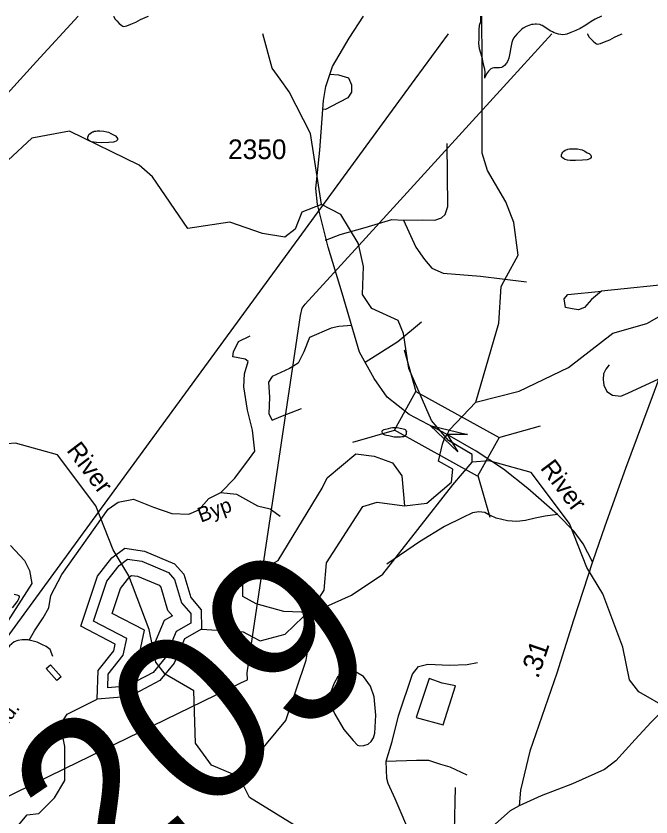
# Model space of a CAD drawing. Extents: x 2169602 to 2449496, y 721995 to 810662.
# Drawn here: x 2437380 to 2441422, y 805565 to 810662 of the extents above; entities that cross this region are included whole.
import ezdxf

# ---------------------------------------------------------------- set-up
doc = ezdxf.new("R2010")
doc.units = 0
doc.layers.add('Default', color=7, linetype='Continuous')

msp = doc.modelspace()

# ---------------------------------------------------------------- linework, layer by layer
at = {"layer": 'Default'}
for p, q in [((2437510.9, 810371.9), (2437775.7, 810661.8)), ((2440526.8, 810259.1), (2440791.5, 810549)), ((2436545.7, 809315.2), (2437510.9, 810371.9)), ((2439561.6, 809202.4), (2440526.8, 810259.1)), ((2440473.7, 808989.9), (2440630.4, 808970.3)), ((2439849.7, 808538), (2439926, 808272.8)), ((2440454.2, 807979), (2440719.4, 808055.2)), ((2439524, 807949.5), (2439789.3, 808025.8)), ((2440320.6, 807737.5), (2440396.8, 807472.3)), ((2438886.2, 806712.2), (2439006.5, 807520.4)), ((2439006.5, 807520.4), (2439060.7, 807479.7)), ((2436693.4, 805387.4), (2437690.8, 805873.5)), ((2440171.8, 805477), (2440177.4, 805752.9))]:
    msp.add_line(p, q, dxfattribs=at)
for points in [[(2438000.4, 810661.8), (2438001.2, 810660.5), (2438010.8, 810642.8), (2438021.3, 810630.7), (2438037.3, 810614.9), (2438053.3, 810601.1), (2438059.4, 810596.9), (2438065.4, 810595.2), (2438075.2, 810597.4), (2438085.3, 810599.1), (2438111.1, 810609.4), (2438143.3, 810623.6), (2438173.2, 810639.8)], [(2438173.2, 810639.8), (2438217.1, 810658.3), (2438223, 810661.8)], [(2440123.5, 807998.5), (2439883.1, 808126.6), (2439742.9, 808237.6), (2439659.2, 808354.9), (2439567.1, 808522.4), (2439455.1, 808899.4), (2439367.2, 809190.5), (2439298.2, 809462.7), (2439288.8, 809565.3), (2439313.9, 809808.3), (2439336.9, 810124.5), (2439351.6, 810212.5), (2439395.5, 810340.2), (2439501.2, 810520.3), (2439591.6, 810661.8)], [(2440336.1, 810661.8), (2440336.5, 810648.8), (2440336.3, 810624.9), (2440328.5, 810601), (2440326.7, 810574.8), (2440326.7, 810546.8), (2440325.2, 810516.7), (2440323.2, 810487), (2440327.5, 810454.7), (2440345.8, 810400.8), (2440349.9, 810377.1), (2440356.4, 810346.9), (2440362.6, 810325.2), (2440364.4, 810303.1), (2440362.6, 810277), (2440362.6, 810267.2)], [(2440346.3, 810371.9), (2440346.1, 810661.8)], [(2441107.2, 810661.8), (2441065.9, 810641.7), (2441041.9, 810627.9), (2441006.4, 810603.2), (2440972, 810583.2), (2440944.5, 810569.1), (2440912.3, 810557), (2440886.9, 810546.6), (2440874.6, 810544.4), (2440860.6, 810542.5), (2440848.5, 810544.3), (2440832.8, 810546.3), (2440820.7, 810550.1), (2440806.5, 810554.3), (2440794.4, 810560.2), (2440780.3, 810568), (2440752.2, 810585.7), (2440730.2, 810601.5), (2440722, 810603.6), (2440714.2, 810607.6), (2440694.1, 810609.4), (2440684.3, 810609.3), (2440672.2, 810607.1), (2440660.3, 810607.2), (2440650.3, 810603.1), (2440626.3, 810594.9), (2440608.4, 810584.6), (2440598.2, 810576.8), (2440588.9, 810566.5), (2440568.4, 810546.4), (2440556.8, 810534.4), (2440546.7, 810520.5), (2440541, 810506.4), (2440535.2, 810492.3), (2440531.1, 810472.2), (2440529.5, 810462.3), (2440523.9, 810426.2), (2440517.6, 810394.3), (2440510, 810376), (2440502.2, 810362.2), (2440488.5, 810346), (2440478, 810337.8), (2440470.2, 810333.7), (2440457.9, 810332), (2440444.4, 810331.5), (2440422.2, 810331.6), (2440412.2, 810329.5), (2440402.1, 810325.4), (2440394.3, 810317.2), (2440386.6, 810311.5), (2440374.7, 810293), (2440362.6, 810267.2)], [(2442431.3, 810661.8), (2442188.3, 810109.9), (2441873.3, 809351.7), (2441743.6, 809041.8), (2441550, 808568.5), (2441441.2, 808273.2), (2441260.2, 807783.1), (2441128.3, 807416.6), (2441048.8, 807188.4)], [(2437183.3, 806519.1), (2437964.8, 807586.5), (2439921, 810259.1), (2440133.2, 810549)], [(2439060.6, 810259.1), (2439009.6, 810329.3), (2438950.7, 810549)], [(2441016.3, 810549), (2441017, 810547.7), (2441026.6, 810529.9), (2441037.1, 810517.8), (2441053.1, 810502), (2441069.1, 810488.3), (2441075.2, 810484.1), (2441081.2, 810482.4), (2441091, 810484.6), (2441101.1, 810486.3), (2441126.9, 810496.6), (2441159.1, 810510.8), (2441189.1, 810527)], [(2441189.1, 810527), (2441232.9, 810545.5), (2441238.9, 810549)], [(2440503.1, 809004.4), (2440575.6, 809141.1), (2440549.8, 809348.3), (2440498.7, 809480.5), (2440380.6, 809679.7), (2440346.8, 809788.7), (2440346.3, 810371.9)], [(2439379.1, 810292.6), (2439432.3, 810287.5), (2439496.4, 810269.2), (2439514.7, 810223.4), (2439514.7, 810177.6), (2439491.8, 810141), (2439386.5, 810086.1), (2439349.9, 810067.8), (2439332.9, 810069.2)], [(2439323.5, 809463.4), (2439253.6, 809914.2), (2439118.6, 810179.4), (2439060.6, 810259.1)], [(2439323.5, 809463.4), (2439198.6, 809413.4), (2439157.6, 809306.1), (2439091.6, 809254.9), (2438949.7, 809277.5), (2438741.5, 809350.7), (2438474.6, 809310.2), (2438247.6, 809639.6), (2438163.5, 809713.5), (2437720.6, 809929.2), (2437479.7, 809885), (2437330.6, 809743.7), (2437222.5, 809683.6), (2436989.6, 809714.6), (2436693.4, 809701.2)], [(2437914, 809930.5), (2437937.8, 809928.5), (2437958.1, 809924.7), (2437968, 809922.8), (2437984, 809914.7), (2438000.4, 809904.9), (2438012.5, 809899), (2438022.3, 809889), (2438026.4, 809883.1), (2438026.2, 809879.1), (2438024.8, 809873.2), (2438022.3, 809869.1), (2438016.6, 809865.1), (2438006.5, 809860.9), (2438000.8, 809859), (2437970.6, 809856.6), (2437926.3, 809854.4), (2437892.7, 809856.2), (2437874.3, 809858.2), (2437860.5, 809861.9), (2437854.6, 809864), (2437848.4, 809867.8), (2437840.4, 809873.9), (2437836.3, 809877.7), (2437836.5, 809883.8), (2437836.1, 809892), (2437840.4, 809901.9), (2437844.3, 809907.7), (2437852.1, 809913.9), (2437859.9, 809920), (2437866.3, 809923.9), (2437872, 809925.9), (2437875.9, 809928.2), (2437888, 809929.9), (2437896.2, 809930.4), (2437914, 809930.5)], [(2439846.1, 809362.1), (2439968.7, 809364.8), (2440046.2, 809361.8), (2440088.8, 809378.2), (2440111.8, 809397.9), (2440128.2, 809450.4), (2440124.9, 809850.9)], [(2440929.9, 809817.7), (2440953.7, 809815.7), (2440974, 809811.8), (2440983.8, 809809.9), (2440999.8, 809801.8), (2441016.2, 809792), (2441028.3, 809786.2), (2441038.1, 809776.2), (2441042.2, 809770.3), (2441042, 809766.3), (2441040.6, 809760.4), (2441038.1, 809756.3), (2441032.4, 809752.3), (2441022.3, 809748.1), (2441016.6, 809746.2), (2440986.5, 809743.8), (2440942.2, 809741.6), (2440908.5, 809743.4), (2440890.1, 809745.4), (2440876.3, 809749.1), (2440870.4, 809751.2), (2440864.2, 809755), (2440856.3, 809761), (2440852.2, 809764.9), (2440852.4, 809771), (2440851.9, 809779.1), (2440856.3, 809789), (2440860.1, 809794.9), (2440867.9, 809801.1), (2440875.7, 809807.2), (2440882.1, 809811.1), (2440887.8, 809813.1), (2440891.7, 809815.3), (2440903.8, 809817.1), (2440912, 809817.5), (2440929.9, 809817.7)], [(2439561.6, 809202.4), (2439558.5, 809215.8), (2439448.6, 809398.5), (2439323.5, 809463.4)], [(2439350.3, 809235.7), (2439443.3, 809270.6), (2439603.5, 809316.3), (2439772.8, 809366.7), (2439846.1, 809362.1)], [(2439846.1, 809362.1), (2439925.6, 809190), (2439980.5, 809112.2), (2440026.2, 809057.3), (2440099.5, 809025.2), (2440337.5, 809006.9), (2440473.7, 808989.9)], [(2439006.5, 807520.4), (2439190.6, 808757.1), (2439201.6, 808802.9), (2439220.1, 808828.5), (2439561.6, 809202.4)], [(2440284.6, 807823.2), (2440284.6, 807872.5), (2440133.6, 807960.8), (2440024.6, 808087.7), (2439880.6, 808418.7), (2439845.5, 808642.4), (2439811.5, 808725.2), (2439644.6, 808800.8), (2439585.5, 808890.5), (2439592.5, 809067.5), (2439561.6, 809202.4)], [(2440307.6, 808205.1), (2440581.8, 808274.9), (2440897.8, 808425.9), (2441178.7, 808643.2), (2441394.6, 808704.4), (2441793.6, 808932.4), (2441909.7, 809031.7), (2441992.7, 809043.1)], [(2440307.6, 808205.1), (2440453.6, 808707.2), (2440468.8, 808939.9), (2440503.1, 809004.4)], [(2441711.2, 808962.5), (2441601.8, 808962.5), (2441107.5, 808912.1)], [(2441107.5, 808912.1), (2441043.4, 808857.2), (2440997.7, 808806.8), (2440961, 808793.1), (2440919.9, 808797.7), (2440878.7, 808806.8), (2440869.5, 808861.8), (2440892.4, 808889.2), (2441107.5, 808912.1)], [(2439516.6, 808692.4), (2439435.2, 808686.5), (2439386.4, 808676.3), (2439249.1, 808616.8), (2439212.5, 808525.2), (2439175.9, 808452), (2439121, 808419.9), (2439011, 808368.5), (2438988.1, 808332.4), (2438992.8, 808236.8), (2438988.3, 808131.5), (2439011.2, 808090.3), (2439066.1, 808113.2), (2439197.7, 808165.2)], [(2439601.4, 808460.1), (2439810.4, 808591.6), (2439961.5, 808715.2)], [(2438684.6, 807629.9), (2438772.3, 807721.5), (2438865.8, 807846.3), (2438900.9, 807893.1), (2438885.3, 808025.7), (2438854.1, 808154.4), (2438830.7, 808302.6), (2438834.6, 808384.5), (2438858, 808462.5), (2438838.5, 808478.1), (2438760.6, 808493.7), (2438764.5, 808524.9), (2438795.6, 808591.2), (2438869.7, 808626.3)], [(2441156.3, 808441.4), (2441135, 808414.9), (2441119.7, 808384.4), (2441117.7, 808348.8), (2441122.8, 808312.2), (2441141.1, 808272.5), (2441177.6, 808249.1), (2441230.5, 808244), (2441274.2, 808262.4), (2441471, 808354)], [(2439853.6, 807545.2), (2439994.7, 807562), (2440152.8, 807696.5), (2440160.8, 807778.4), (2440068.7, 807829.4), (2440094.9, 807936.9), (2440106.6, 807973.6), (2440123.5, 807998.5), (2440140.3, 808029.3), (2440307.6, 808205.1)], [(2439786.8, 807982.1), (2439770.8, 807986.1), (2439752.7, 807989.6), (2439738.6, 807991.7), (2439730.8, 807995.7), (2439724.6, 807997.5), (2439718.7, 807999.6), (2439714.6, 808003.5), (2439712.8, 808007.4), (2439710.7, 808015.4), (2439710.5, 808021.5), (2439714.4, 808027.4), (2439718.5, 808029.6), (2439724.4, 808031.6), (2439750.5, 808037.8), (2439766.1, 808041.9), (2439776.1, 808043.7), (2439788, 808043.9), (2439798.3, 808044), (2439806.5, 808044), (2439816.3, 808042.1), (2439826.1, 808040.2), (2439836.6, 808036.2), (2439852.6, 808032.5), (2439856.5, 808030.3), (2439860.4, 808026.5), (2439862.2, 808022.6), (2439864.7, 808018.6), (2439864.5, 808012.5), (2439864.3, 808006.4), (2439862.6, 807998.6), (2439859, 807994.3), (2439854.4, 807988.4), (2439846.7, 807984.4), (2439836.4, 807984.3), (2439826.8, 807982.1), (2439816.5, 807982.4), (2439786.8, 807982.1)], [(2441048.8, 807188.4), (2440991.2, 807303.6), (2440932.6, 807381), (2440825.9, 807489.9), (2440637.6, 807655.4), (2440482.7, 807778.9), (2440310, 807892), (2440123.5, 807998.5)], [(2438799.7, 805821.7), (2438623.7, 805894.2), (2438522.6, 806034.1), (2438512.8, 806368.9), (2438328.7, 806474.4), (2438269.8, 806550.9), (2438226.7, 806758.5), (2438098.8, 807098.9), (2437997.7, 807265.1), (2437887.8, 807546.2), (2437643.8, 807869.3), (2437376.8, 807943.7), (2437268.7, 807936.1)], [(2439327.7, 807657.7), (2439360.7, 807722.6), (2439543.8, 807876.4), (2439659.6, 807860.8), (2439776.7, 807819.1), (2439835.8, 807735.8), (2439853.6, 807545.2)], [(2441815.5, 805708.9), (2441639.6, 805781.4), (2441538.5, 805921.3), (2441528.6, 806256), (2441344.5, 806361.5), (2441285.6, 806438.1), (2441242.6, 806645.7), (2441114.6, 806986.1), (2441013.5, 807152.3), (2440903.6, 807433.3), (2440659.6, 807756.5), (2440392.6, 807830.9), (2440284.6, 807823.2)], [(2438886.2, 806712.2), (2438934.5, 806686.4), (2439092.6, 806729.1), (2439208.7, 806838.3), (2439515.6, 806976.3), (2439714.5, 807110), (2440160.5, 807678.2), (2440284.6, 807823.2)], [(2437464.5, 806690.6), (2437497.3, 806750.4), (2437552.3, 806832.9), (2437589.3, 806896.7), (2437601, 806974.7), (2437671.2, 807107.3), (2437967.4, 807524.6), (2438029.8, 807567.5), (2438127.2, 807587), (2438255.8, 807536.3), (2438372.7, 807497.3), (2438479.9, 807491.4), (2438544.2, 807520.7), (2438606.6, 807590.9), (2438684.6, 807629.9)], [(2438684.6, 807629.9), (2438784, 807620.1), (2438916.5, 807546), (2438998.3, 807526.5), (2439006.5, 807520.4)], [(2439250.8, 806865.5), (2439083.7, 806872.2), (2438908.7, 806921.7), (2438824.7, 806969.3), (2438823.6, 807044.8), (2438873.7, 807102.8), (2439047.8, 807197.6), (2439327.7, 807657.7)], [(2439250.8, 806865.5), (2439340.8, 807008), (2439356.8, 807181.5), (2439586.7, 807540.8), (2439678.7, 807568.5), (2439853.6, 807545.2)], [(2440825.9, 807489.9), (2440749.3, 807480.3), (2440685, 807465.7), (2440622.7, 807452.9), (2440568.6, 807446.1), (2440508.7, 807449.3), (2440437.1, 807466.7), (2440399.4, 807483.5), (2440389.5, 807487.7), (2440363.8, 807502.2), (2440325.9, 807507), (2440285.8, 807499.8), (2440223.2, 807471.1), (2440108, 807413.5), (2439948.1, 807316.8), (2439741.2, 807173.1)], [(2437344.1, 807293.5), (2437434.5, 807196.5), (2437465.9, 807133.6), (2437479.6, 807051), (2437291.1, 806756.3), (2437242, 806667.9), (2437168.4, 806526.2)], [(2437898.6, 807098), (2437989.6, 807214.2), (2438072.7, 807274.8), (2438197.5, 807255.9), (2438389.5, 807176.5), (2438448.5, 807109.7), (2438491.6, 806961.2), (2438558.6, 806884.4), (2438559.5, 806759.7)], [(2437957.3, 807066.5), (2438035.7, 807166.6), (2438089.5, 807205.9), (2438179.8, 807192.2), (2438350.4, 807121.7), (2438389.6, 807077.3), (2438432.6, 806929), (2438493.2, 806859.6), (2438493.6, 806798.1)], [(2441048.8, 807188.4), (2440928.5, 806817.7), (2440821.7, 806480.5), (2440651.2, 805984.2), (2440590.5, 805737), (2440583.7, 805636.5)], [(2437895.5, 806314.1), (2437902.5, 806497.6), (2438001.5, 806623.5), (2438010.5, 806666), (2437792.6, 806778.7), (2437898.6, 807098)], [(2437963.9, 806386.1), (2437967.2, 806473.8), (2438062.5, 806594.9), (2438085.1, 806701.3), (2437872.5, 806811.2), (2437957.3, 807066.5)], [(2438045.3, 807019.2), (2438104.7, 807095.1), (2438114.8, 807102.5), (2438153.2, 807096.7), (2438291.7, 807039.4), (2438301.2, 807028.7), (2438344.1, 806880.7), (2438375.4, 806844.9)], [(2438152.4, 806544.2), (2438197, 806754.3), (2437992.4, 806860), (2438045.3, 807019.2)], [(2437395, 806974), (2437399.1, 806968.1), (2437398.9, 806962), (2437396.8, 806957.8), (2437396.6, 806954.2), (2437393.1, 806947.8), (2437391.3, 806942), (2437385.3, 806934), (2437355.6, 806895.9)], [(2437368.9, 806984), (2437384.9, 806979.9), (2437395, 806974)], [(2445100.1, 807006.9), (2444451.1, 806980), (2443808.1, 806953.8), (2443187.6, 806931.8), (2442540.4, 806906.7), (2442368.8, 806901.5), (2442291.4, 806886.8), (2442187.8, 806838.6), (2441919.4, 806607.2), (2441578.8, 806322.4), (2441423.9, 806168.5), (2441321.9, 806058.5), (2441197.4, 805922.4), (2441125.2, 805866.9), (2440921.7, 805776.8), (2440722.8, 805699.4), (2440583.7, 805636.5)], [(2439302.9, 806821.2), (2439309, 806807.3), (2439313.1, 806789.2), (2439319.1, 806781), (2439327.1, 806773.3), (2439333.2, 806769.1), (2439341.2, 806765.5), (2439347.1, 806763.4), (2439357.6, 806759.4), (2439363.6, 806759.3), (2439369.5, 806759.6), (2439377.1, 806759.6), (2439381.2, 806763.5), (2439385.3, 806765.7), (2439387.3, 806769.5), (2439393.1, 806789.7), (2439394.7, 806801.6), (2439400.9, 806815.7), (2439401.1, 806821.8), (2439400.9, 806827.9), (2439398.8, 806833.9), (2439397, 806837.8), (2439394.5, 806841.8), (2439390.6, 806845.7), (2439372.8, 806853.6), (2439366.6, 806857.4), (2439362.7, 806861.6), (2439358.4, 806871.6), (2439350.4, 806885.4), (2439344.3, 806897.2), (2439338.5, 806903.4), (2439332.4, 806909.2), (2439324, 806913.3), (2439316.4, 806915.3), (2439310.2, 806915), (2439302.4, 806910.9), (2439290.6, 806903), (2439282.4, 806894.9), (2439280.5, 806889), (2439280.3, 806883), (2439280.7, 806872.8), (2439284.6, 806862.9), (2439302.9, 806821.2)], [(2438799.7, 805821.7), (2439096.8, 806179.7), (2439227.6, 806564.2), (2439259.8, 806766.9), (2439250.8, 806865.5)], [(2438375.4, 806844.9), (2438322.5, 806815.4), (2438243.9, 806629.7), (2438189.1, 806563.6), (2438152.4, 806544.2)], [(2438559.5, 806759.7), (2438451.6, 806699.6), (2438385.6, 806543.5), (2438294.5, 806433.8), (2438103.6, 806332.7), (2437895.5, 806314.1)], [(2438493.6, 806798.1), (2438400, 806745.9), (2438328.9, 806578), (2438252.3, 806485.7), (2438084.6, 806396.9), (2437963.9, 806386.1)], [(2438559.5, 806759.7), (2438825.6, 806744.4), (2438886.2, 806712.2)], [(2437690.8, 805873.5), (2438810.7, 806419.3), (2438853, 806438.5), (2438852, 806482.5), (2438886.2, 806712.2)], [(2437464.5, 806690.6), (2437456.3, 806692), (2437418.4, 806692.7), (2437392.3, 806689.3), (2437368.1, 806679.8), (2437337.6, 806654.4), (2437255.3, 806544.1), (2437241, 806526.4), (2437226.8, 806518.7), (2437218.7, 806514.9), (2437202.8, 806515.2), (2437185.9, 806519.8), (2437168.4, 806526.2)], [(2437615.1, 806587.3), (2437597.5, 806630.5), (2437571.9, 806650.2), (2437544.4, 806663.9), (2437515, 806677.7), (2437464.5, 806690.6)], [(2437668.1, 806458.1), (2437640.2, 806433.9), (2437571.7, 806509.5), (2437600, 806533.7), (2437668.1, 806458.1)], [(2439736, 805919.7), (2439773.9, 806045), (2439815.7, 806208.3), (2439903, 806474.1), (2439941, 806523.5), (2440001.7, 806538.7), (2440138.3, 806531.1), (2440252.2, 806534.9), (2440318.6, 806548.2)], [(2439568.9, 806017.5), (2439594.5, 806019.4), (2439621.1, 806028.9), (2439640.6, 806045.5), (2439655.3, 806068.8), (2439663.3, 806098.7), (2439670.9, 806212.6), (2439659.5, 806330.4), (2439636.8, 806398.7), (2439591.2, 806459.5), (2439545.7, 806486.1), (2439481.1, 806486.1), (2439428, 806459.5), (2439405.2, 806417.7), (2439382.5, 806356.9), (2439382.5, 806281), (2439409, 806220.2), (2439466, 806121.5), (2439526.7, 806053.1), (2439553.3, 806022.7), (2439568.9, 806017.5)], [(2440093.5, 806417), (2440009.4, 806446.3), (2439927.4, 806197.9), (2440099.6, 806151.1), (2440177.5, 806399.4), (2440093.5, 806417)], [(2437690.8, 805873.5), (2437689.6, 806013.2), (2437663.6, 806154.8), (2437704.6, 806219.5), (2437895.5, 806314.1)], [(2439736, 805919.7), (2439929.6, 805927.2), (2440005.5, 805927.2), (2440081.4, 805900.7), (2440142.1, 805885.5), (2440250.7, 805834.2)], [(2439941, 805236.1), (2439942.9, 805285.4), (2439933.4, 805334.8), (2439899.3, 805432.3), (2439793.7, 805681.4), (2439748.5, 805779.5), (2439741, 805809.7), (2439736, 805919.7)], [(2436693.4, 804931.7), (2437080.6, 804943.2), (2437196.5, 805052.4), (2437310.5, 805410.9), (2437450.5, 805578.5), (2437525.6, 805586.8), (2437625.7, 805686.5), (2437691.5, 805796.7), (2437690.8, 805873.5)], [(2439552.6, 805294.6), (2439527.6, 805360.7), (2439176.7, 805499.1), (2438866.7, 805689.2), (2438799.7, 805821.7)], [(2440583.7, 805636.5), (2440526.1, 805604.1), (2440431.4, 805522.4), (2440131.1, 805241.8), (2440055.3, 805166.8)]]:
    msp.add_lwpolyline(points, dxfattribs=at)
for points in [[(2439926, 808272.8), (2440454.8, 807980.1), (2440318.1, 807733.1), (2439789.3, 808025.8)], [(2440192.8, 807888.6), (2440016.6, 808057.1), (2440253.4, 807999.3), (2440123.5, 807998.5)]]:
    msp.add_lwpolyline(points, close=True, dxfattribs=at)

# ---------------------------------------------------------------- texts
msp.add_text('2350', height=125, dxfattribs=at).set_placement((2438729.7, 809751.5))
for s, height, rotation, p in [('River', 114.83, 307.0556, (2437697.2, 807897.6)), ('River', 114.83, 307.0556, (2440713, 807784.7)), ('Byp', 95, 20.0336, (2438556.4, 807437.8)), ('209', 1066.27, 40, (2437930.8, 805023.4)), ('.31', 125, 71.0352, (2440702.7, 806441.3)), ('Rd.', 95, 53.7888, (2437292.1, 806100.7))]:
    msp.add_text(s, height=height, rotation=rotation, dxfattribs=at).set_placement(p)

doc.saveas('drawing.dxf')
